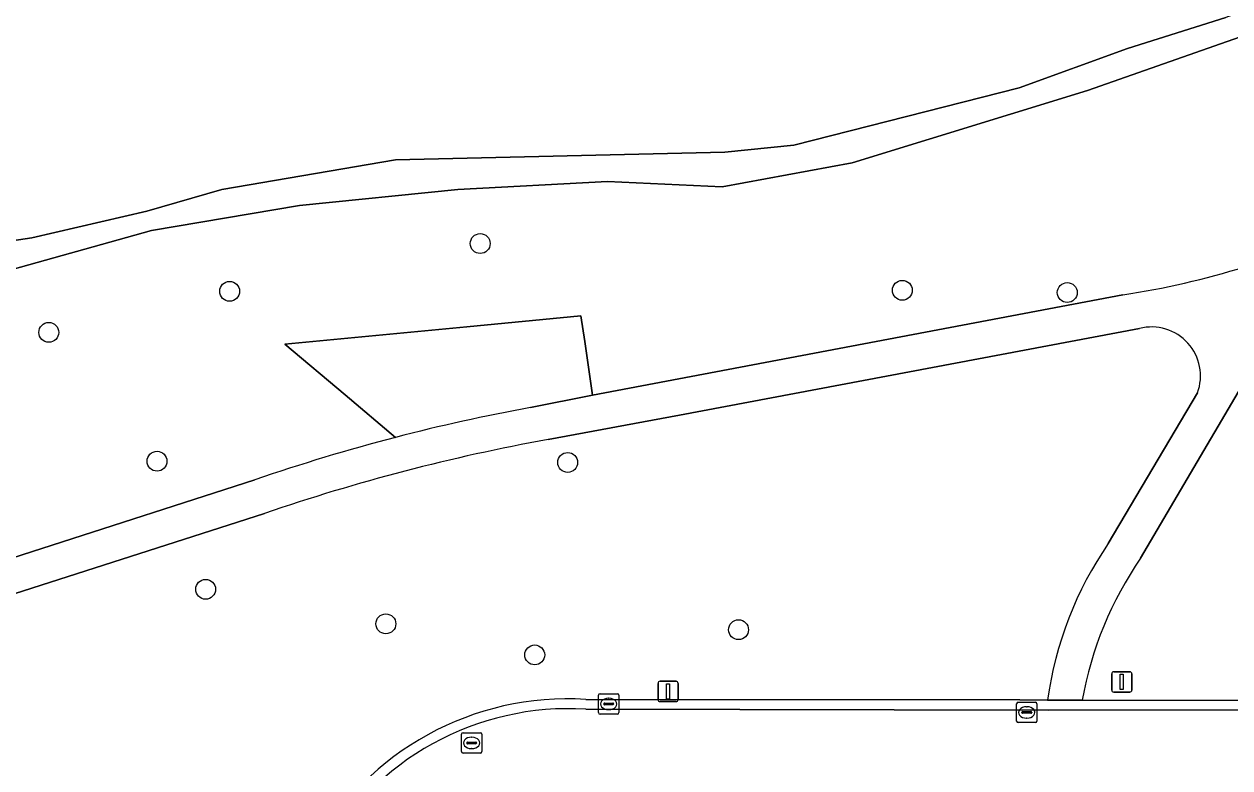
# Model space of a CAD drawing. Extents: x 161477 to 163040, y 383680 to 384871.
# Drawn here: x 162312.6 to 162371.9, y 384704.7 to 384741.3 of the extents above; entities that cross this region are included whole.
import ezdxf

# ---------------------------------------------------------------- set-up
doc = ezdxf.new("R2010")
doc.units = 0
for name, color, linetype in [('IMGEO_Boom', 7, 'Continuous'), ('IMGEO_Fietspad_gesloten', 7, 'Continuous'), ('IMGEO_Groenvoorziening', 7, 'Continuous'), ('IMGEO_Kolk', 7, 'Continuous'), ('IMGEO_Lichtmast', 7, 'Continuous'), ('IMGEO_Oever', 7, 'Continuous'), ('IMGEO_Rijbaan_lokaal_open', 7, 'Continuous'), ('IMGEO_Rioolput', 7, 'Continuous'), ('IMGEO_Waterloop', 7, 'Continuous')]:
    doc.layers.add(name, color=color, linetype=linetype)

msp = doc.modelspace()

# ---------------------------------------------------------------- linework, layer by layer
at = {"layer": 'IMGEO_Boom'}
for centre in [(162335.03, 384730.5), (162322.71, 384728.15), (162355.78, 384728.2), (162363.89, 384728.09), (162313.82, 384726.13), (162319.14, 384719.79), (162339.33, 384719.73), (162321.53, 384713.49), (162330.39, 384711.79), (162347.73, 384711.5), (162337.71, 384710.26)]:
    msp.add_circle(centre, 0.489, dxfattribs=at)
at = {"layer": 'IMGEO_Fietspad_gesloten'}
for points in [[(162366.627, 384727.977), (162340.549, 384723.037), (162337.506, 384722.432)], [(162367.496, 384715.021), (162374.586, 384727.091)], [(162338.369, 384720.865), (162344.827, 384722.055), (162367.436, 384726.32)], [(162370.289, 384723.154), (162365.908, 384715.742)], [(162323.948, 384718.872), (162302.994, 384712.116)], [(162307.705, 384711.863), (162324.417, 384717.223)], [(162362.924, 384708.03), (162364.622, 384708.037)]]:
    msp.add_lwpolyline(points, dxfattribs=at)
for centre, radius, start, end in [((162360.359, 384768.963), 41.463, 278.69503, 295.72519), ((162368.036, 384723.992), 2.404, 339.59764, 104.44873), ((162354.193, 384631.246), 92.701, 100.37035, 104.57769), ((162354.818, 384629.242), 94.798, 104.63856, 109.00461), ((162356.167, 384624.14), 98.349, 100.42589, 108.83391), ((162380.636, 384705.61), 17.877, 145.47462, 172.21953), ((162382.264, 384704.86), 17.926, 145.4717, 169.79278)]:
    msp.add_arc(centre, radius, start, end, dxfattribs=at)
at = {"layer": 'IMGEO_Groenvoorziening'}
for points in [[(162378.616, 384742.87), (162364.879, 384738.031), (162353.321, 384734.464), (162346.923, 384733.283), (162341.284, 384733.554), (162333.936, 384733.164), (162326.147, 384732.365), (162318.87, 384731.135), (162311.184, 384729.001)], [(162334.368, 384726.406), (162339.983, 384726.941), (162340.167, 384725.678), (162340.549, 384723.037), (162366.627, 384727.977)], [(162374.586, 384727.091), (162367.496, 384715.021)], [(162340.167, 384725.678), (162339.983, 384726.941), (162334.368, 384726.406), (162325.42, 384725.554), (162328.383, 384723.054), (162330.861, 384720.962)], [(162330.861, 384720.962), (162328.383, 384723.054), (162325.42, 384725.554), (162334.368, 384726.406)], [(162367.436, 384726.32), (162344.827, 384722.055), (162338.369, 384720.865)], [(162337.506, 384722.432), (162340.549, 384723.037), (162340.167, 384725.678)], [(162365.908, 384715.742), (162370.289, 384723.154)], [(162302.994, 384712.116), (162323.948, 384718.872)], [(162324.417, 384717.223), (162307.705, 384711.863), (162271.317, 384699.736), (162267.541, 384698.431), (162265.857, 384697.895), (162258.958, 384695.833), (162258.017, 384695.562), (162252.13, 384694.022), (162245.268, 384692.446), (162239.4, 384691.226), (162234.109, 384690.205), (162229.754, 384689.428), (162227.24, 384689.026), (162226.795, 384688.968), (162223.002, 384688.547), (162221.639, 384688.445), (162218.986, 384688.383), (162193.671, 384688.058), (162193.611, 384688.057), (162193.571, 384676.517)], [(162340.217, 384708.07), (162361.561, 384708.05), (162362.924, 384708.03)], [(162364.622, 384708.037), (162381.51, 384708.004), (162383.281, 384708.066)]]:
    msp.add_lwpolyline(points, dxfattribs=at)
for centre, radius, start, end in [((162360.359, 384768.963), 41.463, 278.69503, 295.72519), ((162368.036, 384723.992), 2.404, 339.59764, 104.44873), ((162354.193, 384631.246), 92.701, 100.37035, 104.57769), ((162354.818, 384629.242), 94.798, 104.63856, 109.00461), ((162356.167, 384624.14), 98.349, 100.42589, 108.83391), ((162380.636, 384705.61), 17.877, 145.47462, 172.21953), ((162382.264, 384704.86), 17.926, 145.4717, 169.79278), ((162339.319, 384693.871), 14.227, 86.38013, 151.26021)]:
    msp.add_arc(centre, radius, start, end, dxfattribs=at)
at = {"layer": 'IMGEO_Kolk'}
for p, q in [((162340.846, 384707.421), (162340.846, 384708.273)), ((162340.921, 384708.347), (162341.773, 384708.347)), ((162341.334, 384708.127), (162341.359, 384708.127)), ((162341.847, 384708.273), (162341.847, 384707.421)), ((162341.105, 384707.841), (162341.105, 384707.853)), ((162341.543, 384707.804), (162341.145, 384707.804)), ((162341.148, 384707.89), (162341.546, 384707.89)), ((162341.357, 384707.567), (162341.332, 384707.567)), ((162341.589, 384707.853), (162341.589, 384707.841)), ((162361.398, 384707.004), (162361.398, 384707.856)), ((162361.473, 384707.93), (162362.325, 384707.93)), ((162361.657, 384707.424), (162361.657, 384707.436)), ((162361.7, 384707.473), (162362.098, 384707.473)), ((162361.886, 384707.71), (162361.911, 384707.71)), ((162362.141, 384707.436), (162362.141, 384707.424)), ((162362.399, 384707.856), (162362.399, 384707.004)), ((162341.773, 384707.347), (162340.921, 384707.347)), ((162362.325, 384706.93), (162361.473, 384706.93)), ((162362.095, 384707.387), (162361.697, 384707.387)), ((162361.909, 384707.15), (162361.884, 384707.15))]:
    msp.add_line(p, q, dxfattribs=at)
for points in [[(162340.846, 384707.421), (162340.846, 384708.273)], [(162340.921, 384708.347), (162341.773, 384708.347)], [(162341.847, 384708.273), (162341.847, 384707.421)], [(162361.398, 384707.004), (162361.398, 384707.856)], [(162361.473, 384707.93), (162362.325, 384707.93)], [(162362.399, 384707.856), (162362.399, 384707.004)], [(162341.773, 384707.347), (162340.921, 384707.347)], [(162362.325, 384706.93), (162361.473, 384706.93)]]:
    msp.add_lwpolyline(points, dxfattribs=at)
for centre, radius, start, end in [((162340.923, 384708.271), 0.0765, 91.55205, 178.44795), ((162340.923, 384708.271), 0.0765, 91.55205, 178.44795), ((162341.771, 384708.271), 0.0765, 1.55205, 88.44795), ((162341.771, 384708.271), 0.0765, 1.55205, 88.44795), ((162340.923, 384707.423), 0.0765, 181.55205, 268.44795), ((162340.923, 384707.423), 0.0765, 181.55205, 268.44795), ((162341.145, 384707.85), 0.0403, 85.87752, 175.75265), ((162341.142, 384707.84), 0.0366, 178.93798, 274.71019), ((162341.546, 384707.847), 0.043, 264.86636, 352.45326), ((162341.55, 384707.852), 0.0386, 1.73085, 96.63898), ((162341.771, 384707.423), 0.0765, 271.55205, 358.44795), ((162341.771, 384707.423), 0.0765, 271.55205, 358.44795), ((162361.475, 384707.854), 0.0765, 91.55205, 178.44795), ((162361.475, 384707.854), 0.0765, 91.55205, 178.44795), ((162361.697, 384707.433), 0.0403, 85.87752, 175.75265), ((162361.694, 384707.423), 0.0366, 178.93798, 274.71019), ((162362.098, 384707.43), 0.043, 264.86636, 352.45326), ((162362.102, 384707.435), 0.0386, 1.73085, 96.63898), ((162362.323, 384707.854), 0.0765, 1.55205, 88.44795), ((162362.323, 384707.854), 0.0765, 1.55205, 88.44795), ((162361.475, 384707.006), 0.0765, 181.55205, 268.44795), ((162361.475, 384707.006), 0.0765, 181.55205, 268.44795), ((162362.323, 384707.006), 0.0765, 271.55205, 358.44795), ((162362.323, 384707.006), 0.0765, 271.55205, 358.44795)]:
    msp.add_arc(centre, radius, start, end, dxfattribs=at)
for centre, major_axis, ratio, start_param, end_param in [((162341.333, 384707.847), (-0.387, 0.002), 0.722429, 4.712389, 7.853982), ((162341.358, 384707.847), (-0.39, 0.002), 0.717154, 1.570796, 4.712389), ((162361.885, 384707.43), (-0.387, 0.002), 0.722429, 4.712389, 7.853982), ((162361.91, 384707.43), (-0.39, 0.002), 0.717154, 1.570796, 4.712389)]:
    msp.add_ellipse(centre, major_axis=major_axis, ratio=ratio, start_param=start_param, end_param=end_param, dxfattribs=at)
at = {"layer": 'IMGEO_Lichtmast'}
for p, q in [((162366.075, 384708.53), (162366.075, 384709.33)), ((162366.075, 384709.33), (162366.075, 384708.53)), ((162366.175, 384709.43), (162366.965, 384709.43)), ((162366.965, 384709.43), (162366.175, 384709.43)), ((162367.065, 384709.33), (162367.065, 384708.53)), ((162367.065, 384708.53), (162367.065, 384709.33)), ((162343.77, 384708.061), (162343.77, 384708.861)), ((162343.77, 384708.861), (162343.77, 384708.061)), ((162343.87, 384708.961), (162344.66, 384708.961)), ((162344.66, 384708.961), (162343.87, 384708.961)), ((162344.76, 384708.861), (162344.76, 384708.061)), ((162344.76, 384708.061), (162344.76, 384708.861)), ((162366.965, 384708.43), (162366.175, 384708.43)), ((162366.175, 384708.43), (162366.965, 384708.43)), ((162344.66, 384707.961), (162343.87, 384707.961)), ((162343.87, 384707.961), (162344.66, 384707.961))]:
    msp.add_line(p, q, dxfattribs=at)
for points in [[(162366.495, 384709.305), (162366.645, 384709.305), (162366.645, 384708.555), (162366.495, 384708.555), (162366.495, 384709.305)], [(162344.19, 384708.836), (162344.34, 384708.836), (162344.34, 384708.086), (162344.19, 384708.086), (162344.19, 384708.836)]]:
    msp.add_lwpolyline(points, dxfattribs=at)
for centre, start, end in [((162366.175, 384709.33), 90, 180), ((162366.175, 384709.33), 90, 180), ((162366.965, 384709.33), 0, 90), ((162366.965, 384709.33), 360, 90), ((162343.87, 384708.861), 90, 180), ((162343.87, 384708.861), 90, 180), ((162344.66, 384708.861), 0, 90), ((162344.66, 384708.861), 360, 90), ((162343.87, 384708.061), 180, 270), ((162343.87, 384708.061), 180, 270), ((162344.66, 384708.061), 270, 0), ((162344.66, 384708.061), 270, 0), ((162366.175, 384708.53), 180, 270), ((162366.175, 384708.53), 180, 270), ((162366.965, 384708.53), 270, 0), ((162366.965, 384708.53), 270, 0)]:
    msp.add_arc(centre, 0.1, start, end, dxfattribs=at)
at = {"layer": 'IMGEO_Oever'}
for points in [[(162410.212, 384772.38), (162407.41, 384766.339), (162403.811, 384762.031), (162397.932, 384756.283), (162394.203, 384753.166), (162389.935, 384750), (162381.746, 384745.648), (162376.207, 384743.309), (162371.678, 384741.62), (162366.849, 384740.091), (162361.529, 384738.161), (162350.442, 384735.333), (162347.053, 384734.993), (162330.866, 384734.623), (162322.323, 384733.16)], [(162311.184, 384729.001), (162318.87, 384731.135), (162326.147, 384732.365), (162333.936, 384733.164), (162341.284, 384733.554), (162346.923, 384733.283), (162353.321, 384734.464), (162364.879, 384738.031), (162378.616, 384742.87)], [(162322.323, 384733.16), (162318.644, 384732.1), (162312.986, 384730.787), (162307.727, 384729.995)]]:
    msp.add_lwpolyline(points, dxfattribs=at)
at = {"layer": 'IMGEO_Rijbaan_lokaal_open'}
for points in [[(162383.281, 384708.066), (162381.51, 384708.004), (162364.622, 384708.037), (162362.924, 384708.03), (162361.561, 384708.05), (162340.217, 384708.07)], [(162383.276, 384707.563), (162362.954, 384707.542), (162340.219, 384707.59)], [(162340.219, 384707.59), (162362.954, 384707.542), (162383.276, 384707.563)]]:
    msp.add_lwpolyline(points, dxfattribs=at)
for centre, radius, start, end in [((162339.319, 384693.871), 14.227, 86.38013, 151.26021), ((162339.375, 384693.799), 13.817, 86.49836, 151.35699), ((162339.375, 384693.799), 13.817, 86.49836, 151.35699)]:
    msp.add_arc(centre, radius, start, end, dxfattribs=at)
at = {"layer": 'IMGEO_Rioolput'}
for p, q in [((162334.109, 384705.504), (162334.109, 384706.356)), ((162334.184, 384706.43), (162335.036, 384706.43)), ((162335.11, 384706.356), (162335.11, 384705.504)), ((162334.368, 384705.924), (162334.368, 384705.936)), ((162334.806, 384705.887), (162334.408, 384705.887)), ((162334.411, 384705.973), (162334.809, 384705.973)), ((162334.62, 384705.65), (162334.595, 384705.65)), ((162334.597, 384706.21), (162334.622, 384706.21)), ((162334.852, 384705.936), (162334.852, 384705.924)), ((162335.036, 384705.43), (162334.184, 384705.43))]:
    msp.add_line(p, q, dxfattribs=at)
for points in [[(162334.109, 384705.504), (162334.109, 384706.356)], [(162334.184, 384706.43), (162335.036, 384706.43)], [(162335.11, 384706.356), (162335.11, 384705.504)], [(162335.036, 384705.43), (162334.184, 384705.43)]]:
    msp.add_lwpolyline(points, dxfattribs=at)
for centre, radius, start, end in [((162334.186, 384706.354), 0.0765, 91.55205, 178.44795), ((162334.186, 384706.354), 0.0765, 91.55205, 178.44795), ((162335.034, 384706.354), 0.0765, 1.55205, 88.44795), ((162335.034, 384706.354), 0.0765, 1.55205, 88.44795), ((162334.408, 384705.933), 0.0403, 85.87752, 175.75265), ((162334.405, 384705.923), 0.0366, 178.93798, 274.71019), ((162334.809, 384705.93), 0.043, 264.86636, 352.45326), ((162334.813, 384705.935), 0.0386, 1.73085, 96.63898), ((162334.186, 384705.506), 0.0765, 181.55205, 268.44795), ((162334.186, 384705.506), 0.0765, 181.55205, 268.44795), ((162335.034, 384705.506), 0.0765, 271.55205, 358.44795), ((162335.034, 384705.506), 0.0765, 271.55205, 358.44795)]:
    msp.add_arc(centre, radius, start, end, dxfattribs=at)
for centre, major_axis, ratio, start_param, end_param in [((162334.596, 384705.93), (-0.387, 0.002), 0.722429, 4.712389, 7.853982), ((162334.621, 384705.93), (-0.39, 0.002), 0.717154, 1.570796, 4.712389)]:
    msp.add_ellipse(centre, major_axis=major_axis, ratio=ratio, start_param=start_param, end_param=end_param, dxfattribs=at)
at = {"layer": 'IMGEO_Waterloop'}
msp.add_lwpolyline([(162307.727, 384729.995), (162312.986, 384730.787), (162318.644, 384732.1), (162322.323, 384733.16), (162330.866, 384734.623), (162347.053, 384734.993), (162350.442, 384735.333), (162361.529, 384738.161), (162366.849, 384740.091), (162371.678, 384741.62)], dxfattribs=at)

doc.saveas('drawing.dxf')
